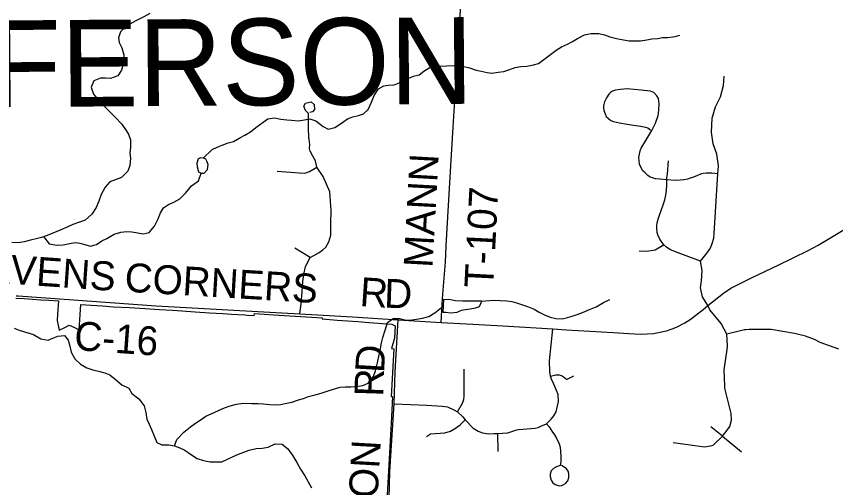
# Model space of a CAD drawing. Extents: x 114604 to 551442, y 316898 to 567001.
# Drawn here: x 248711 to 257210, y 405174 to 410066 of the extents above; entities that cross this region are included whole.
import ezdxf

# ---------------------------------------------------------------- set-up
doc = ezdxf.new("R2010")
doc.units = 0
for name, color, linetype in [('GE_P_Alignment_1000_Cardinal_Points', 7, 'Continuous'), ('GE_P_Alignment_100_Stations', 7, 'Continuous'), ('GE_P_Alignment_500_Bearings', 7, 'Continuous'), ('GE_P_Alignment_500_Stations', 7, 'Continuous'), ('MT_X_Edge_Line', 7, 'Continuous'), ('PM_P_Cells', 7, 'Continuous'), ('PM_P_CL_Double_Solid', 7, 'Continuous'), ('PM_P_Crosswalk', 7, 'Continuous')]:
    doc.layers.add(name, color=color, linetype=linetype)

msp = doc.modelspace()

# ---------------------------------------------------------------- linework, layer by layer
at = {"layer": 'GE_P_Alignment_1000_Cardinal_Points'}
for p, q in [((251759.7, 407563), (251601.2, 407660.9)), ((256036.6, 405708), (255916.3, 405805.8)), ((253709.2, 405550.2), (253704.2, 405734.4)), ((256036.6, 405708), (256234.4, 405547))]:
    msp.add_line(p, q, dxfattribs=at)
for points in [[(253118.1, 406889.6), (253128.5, 407082.4), (253136.7, 407183.2), (253147, 407308), (253163, 407514.2), (253170.9, 407682.8), (253195.7, 408102.4), (253219.7, 408514.2), (253243.2, 408916.9), (253276.5, 409470.4), (253292.3, 409734.7), (253326.4, 410224.8)], [(255807.2, 407523.2), (255878.7, 407612.1), (255900.5, 407644.3), (255915.3, 407671.4), (255930.1, 407708.5), (255945.7, 407762.6), (255950.6, 407811.5), (255989.8, 408431.8), (255995.1, 408514.6), (255978, 408634.9), (255938.9, 408743.8), (255921.9, 408864), (255931.1, 409009.7), (255963.1, 409126.9), (256015.5, 409229.9), (256047.5, 409347.1), (256053.7, 409444.6)], [(255303.4, 408882.9), (255342.9, 408957.4), (255368.4, 409036.6), (255376.9, 409093.7), (255380.4, 409160.7), (255372.1, 409212.7), (255355.9, 409242.5), (255323.6, 409274.3), (255290.5, 409288.1), (255191.4, 409301.3), (255048.3, 409312.3), (254979.3, 409307.8), (254925.4, 409300.4), (254895.4, 409291.2), (254875.5, 409276.1), (254858.7, 409256.9), (254833.9, 409219.7), (254812.2, 409180.6), (254803.5, 409138.5), (254802.7, 409118.5), (254805.9, 409087.5), (254818.1, 409055.6), (254831.3, 409026.7), (254878.7, 408986), (254906.7, 408975.2), (254968.8, 408961.7), (255047.9, 408948.3), (255113.1, 408935.7), (255189.1, 408926.3), (255239.2, 408917.6), (255262.2, 408909.8), (255289.4, 408889)], [(251746.7, 408802.2), (251740.8, 408913.3), (251741.6, 409059.3), (251712.2, 409088.3), (251691.8, 409133.8), (251711.6, 409166.7), (251768.1, 409178.1), (251800, 409149.7), (251803.3, 409099.9), (251781.6, 409076), (251756.1, 409066.7)], [(255989.8, 408431.8), (255925.8, 408437.5), (255894.8, 408438.3), (255866.8, 408437.1), (255835.8, 408433.9), (255806.8, 408426.7), (255776.9, 408413.5), (255737.1, 408397.2), (255701.1, 408386.9), (255675.2, 408377.7), (255636.2, 408369.5), (255596.3, 408365.2), (255547.3, 408362.8), (255459.7, 408370.1), (255385.2, 408374.6), (255340.1, 408381.3), (255310, 408390.1), (255285, 408397.9), (255261.9, 408412.7), (255232.7, 408440.5), (255211.5, 408462.4), (255191.3, 408492.2), (255177, 408533.1), (255171.7, 408567.1), (255169.5, 408600.1), (255175.2, 408636.2), (255182, 408671.2), (255192.8, 408697.3), (255230.4, 408759.6), (255303.4, 408882.9)], [(251652.6, 406976.6), (251664.7, 407082.3), (251676.5, 407210.2), (251683.1, 407314.2), (251691.7, 407387.3), (251709.5, 407469.4), (251759.7, 407563), (251796.1, 407583.3), (251850.6, 407614.7), (251888.7, 407644.2), (251922.5, 407670), (251952, 407725), (251973.4, 407794.5), (251972.5, 407914.9), (251977, 408050), (251963.1, 408244.1), (251892.3, 408403.4), (251829.6, 408499.7), (251813.4, 408567.6), (251786.8, 408615.5), (251758.2, 408665.4), (251751.9, 408695.4), (251756.3, 408735.1), (251747.2, 408792.9), (251746.7, 408802.2)], [(255807.2, 407523.2), (255630.9, 407589.3), (255547.6, 407622.7), (255491.5, 407647.3), (255457.3, 407669.1), (255425.9, 407696.8), (255385.6, 407754.5), (255364.3, 407799.4), (255360.1, 407821.4), (255355.8, 407864.3), (255356.6, 407895.4), (255360.4, 407923.4), (255369.1, 407962.4), (255382.8, 408001.6), (255422.1, 408109.9), (255438.7, 408160), (255445.5, 408193), (255451.2, 408232.1), (255457.7, 408307.1), (255459.7, 408370.1), (255460.2, 408394.6), (255465.5, 408428.6), (255477.3, 408566.8)], [(251417.4, 408458.4), (251645.7, 408443.6), (251702.3, 408438.5), (251751.4, 408457.1), (251829.6, 408499.7)], [(255425.9, 407696.8), (255413.9, 407685.3), (255339.2, 407639.2), (255252.7, 407624.8), (255172.8, 407628.2)], [(255883.6, 407063.6), (255830.1, 407155), (255807.8, 407246.5), (255818, 407320.2), (255824.6, 407427.8), (255807.2, 407523.2)], [(255523.5, 405642.9), (255825.7, 405601.2), (255848.6, 405598.5), (255869.5, 405600.6), (255887.8, 405602.6), (255911, 405606.8), (255926.4, 405612.4), (255938.3, 405616.2), (255947.2, 405622.8), (256036.6, 405708), (256086.4, 405769.2), (256111.1, 405808), (256129.2, 405874.1), (256125.6, 405942.6), (256061.5, 406207), (256059.7, 406231.1), (256052.6, 406396.8), (256084.4, 406606.8), (256088.7, 406645.5), (256081.8, 406765.3), (256054.4, 406819.2), (256024.4, 406878), (255906.8, 407021.2), (255883.6, 407063.6)], [(252629.3, 406045.4), (252969, 406031.2), (253126.9, 406019.3), (253184.4, 406014.2), (253249.6, 405983.1), (253288.8, 405961.1), (253341.1, 405909.5), (253366.1, 405876.9), (253448.3, 405792.1), (253502.9, 405758.8), (253548, 405742.2), (253607.4, 405732.9), (253664.3, 405734.1), (253704.2, 405734.4), (253753.7, 405738), (253811, 405743.2), (253881.7, 405767.3), (253898.5, 405773.1), (253922.1, 405778.9), (254094.1, 405790.2), (254125.5, 405799.5), (254153.6, 405812), (254209.6, 405837.2), (254258.7, 405886), (254285.9, 405920.6), (254312.4, 405962.1), (254334.5, 406067.1), (254331.2, 406141.9), (254314, 406183.6), (254288.5, 406246.4), (254262.3, 406298.4), (254253.5, 406332.6), (254243.9, 406380.6), (254243.1, 406489.3), (254275.1, 406820.9)], [(257244.4, 406610), (257050.2, 406678.9), (256992.1, 406712.4), (256896.6, 406746.5), (256782.9, 406775.2), (256541.5, 406816.4), (256311.9, 406816), (256279.1, 406812), (256265.5, 406810.3), (256235.8, 406806), (256081.8, 406765.3)], [(253288.8, 405961.1), (253338, 406049.1), (253351.7, 406087.4), (253358.1, 406123.1), (253356.1, 406405.2)], [(254253.5, 406332.6), (254306.1, 406343.4), (254340.5, 406344.3), (254365.3, 406339.3), (254387.9, 406325), (254404.4, 406309.7), (254418.9, 406297.2), (254494.1, 406335.3)], [(252966.1, 405704.6), (253008, 405733), (253157, 405743.1), (253216, 405759.5), (253268.2, 405790.8), (253316.8, 405826.8), (253366.1, 405876.9)], [(254209.6, 405837.2), (254238, 405804.8), (254274.4, 405748.8), (254285.4, 405732.4)], [(254285.4, 405732.4), (254311, 405694.2), (254343.8, 405629.7), (254353, 405593), (254359.3, 405500.4), (254358.2, 405443.3), (254354.2, 405404.9), (254315.1, 405388.9)], [(254315.1, 405388.9), (254284.7, 405373), (254260.5, 405347.5), (254249.4, 405315.2), (254247.8, 405289.1), (254258.6, 405249.9), (254277.1, 405223.9), (254299, 405207.5), (254343.5, 405193), (254368.7, 405195.8), (254408.7, 405217), (254433.7, 405245.1), (254441.3, 405277.4), (254442.7, 405321), (254435.6, 405346.2), (254417.2, 405368.7), (254393.5, 405385.1), (254365.5, 405402.3)]]:
    msp.add_lwpolyline(points, dxfattribs=at)
at = {"layer": 'GE_P_Alignment_100_Stations'}
msp.add_lwpolyline([(248705.6, 407141.9), (248791.8, 407136.1), (248878, 407130.3), (248963.7, 407124.5), (249048.8, 407118.8), (249147.1, 407112.1), (249139.1, 406975.1), (249135.2, 406908.5), (249153.6, 406807.1), (249214.8, 406837.6), (249258.4, 406859.3), (249305.8, 406838.6), (249363.9, 406810.4), (249380.5, 407075.6), (249485.4, 407068.3), (249604.5, 407060.1), (249714.5, 407052.4), (249883.7, 407043.2), (250046.6, 407034.3), (250195, 407024.1), (250330.4, 407014.8), (250428.6, 407008.1), (250564.9, 406999.2), (250713, 406989.5), (250853, 406980.3), (250942.6, 406974.8), (251079.5, 406966.5), (251105, 406964.9), (251179.4, 406960.4), (251180.5, 406980.4), (251280.6, 406974.5), (251380.4, 406968.6), (251883.5, 406936.4), (251882.8, 406924.6), (252037.7, 406912.1), (252253.4, 406897.7), (252366, 406887.1), (252606.1, 406871.2), (252640.3, 406854), (252633.2, 406726), (252602.1, 406617.6), (252627, 406616.2), (252599.3, 406119.7), (252613.8, 406119), (252602, 405908.8), (252535.3, 404726.9)], dxfattribs=at)
at = {"layer": 'GE_P_Alignment_500_Bearings'}
for points in [[(255065.1, 406774.5), (255127.9, 406770.5), (255194.8, 406768.7), (255254, 406768.8), (255319.2, 406773.7), (255372.1, 406783), (255457, 406802.8), (255513.7, 406820.7), (255559, 406839.8), (255646.8, 406884.8), (255702.5, 406919.5), (255758.5, 406962.9), (255835.2, 407024.8), (255883.6, 407063.6), (256045.9, 407193.6), (256124.3, 407245.4), (256343, 407353.6), (256613.6, 407484.7), (256925.9, 407636.6), (257029.7, 407691.5), (257202.2, 407796.4), (257350.6, 407884.3)], [(248709.6, 407165.8), (248730.8, 407164.8), (250160.6, 407061.3), (251652.6, 406976.6), (252198.7, 406945.7), (252673.4, 406916.3), (253118.1, 406889.6)], [(252385.7, 401546.6), (252388.2, 401599), (252443.9, 402657.7), (252513.4, 404004.4), (252578.9, 405061.3), (252586.2, 405339.7), (252629.3, 406045.4), (252642.3, 406375.9), (252673.4, 406916.3)], [(253118.1, 406889.6), (253445.5, 406870.3), (253758, 406853.6), (254275.1, 406820.9), (254420, 406812.5), (254903, 406784.6), (255065.1, 406774.5)]]:
    msp.add_lwpolyline(points, dxfattribs=at)
at = {"layer": 'MT_X_Edge_Line'}
for points in [[(250651, 408593.6), (250625, 408597.6), (250596.9, 408587.5), (250582.9, 408543.4), (250585, 408505.4), (250599.1, 408453.3), (250629.1, 408437.3), (250659.2, 408439.3), (250693.2, 408477.5), (250701.2, 408527.6), (250687.1, 408561.6), (250675.1, 408583.6)], [(250675.1, 408583.6), (250651, 408593.6)], [(253133.6, 406993.9), (253165.7, 406996), (253219.8, 406988), (253283.9, 406994.1), (253330, 407016.2), (253370, 407024.3), (253418.1, 407030.3), (253474.2, 407040.4), (253514.3, 407052.5), (253538.3, 407110.6), (253337.9, 407110.4), (253261.7, 407114.3), (253217.6, 407122.3), (253141.5, 407128.2)], [(253133.6, 406993.9), (253165.7, 406996), (253219.8, 406988), (253283.9, 406994.1), (253330, 407016.2), (253370, 407024.3), (253418.1, 407030.3), (253474.2, 407040.4), (253514.3, 407052.5), (253538.3, 407110.6), (253337.9, 407110.4), (253261.7, 407114.3), (253217.6, 407122.3), (253142.2, 407128.1)], [(253142.2, 407128.1), (253133.6, 406993.9)]]:
    msp.add_lwpolyline(points, dxfattribs=at)
at = {"layer": 'PM_P_Cells'}
for points in [[(250094.4, 410095.7), (250032.3, 410061.5), (249956.2, 410023.3), (249906.2, 409997.2), (249842.1, 409959.1), (249792, 409906.9), (249772, 409844.8), (249778.1, 409794.7), (249804.2, 409740.6), (249826.3, 409666.5), (249826.4, 409616.4), (249814.4, 409560.3), (249800.4, 409508.2), (249762.4, 409448), (249688.3, 409419.9), (249636.2, 409425.8), (249584.1, 409423.7), (249516, 409395.6), (249486, 409331.4), (249510.1, 409257.3), (249562.3, 409195.3), (249614.4, 409141.3)], [(250647.7, 408594.1), (250743.1, 408683.9), (250795.2, 408710), (250847.3, 408730.1), (250909.4, 408752.3), (250963.5, 408768.4), (251029.6, 408806.5), (251079.6, 408834.6), (251139.7, 408868.8), (251195.8, 408910.9), (251269.9, 408969.1), (251320, 409001.3), (251390.1, 409011.4), (251456.2, 408999.4), (251516.4, 408991.5), (251566.5, 408987.6), (251638.6, 408981.6), (251700.7, 408991.7), (251754.8, 409003.8), (251817, 408981.9), (251893.2, 408921.9), (251947.3, 408895.9), (252015.4, 408912), (252083.5, 408956.2), (252145.6, 409002.3), (252201.7, 409024.5), (252259.8, 409036.5), (252311.9, 409054.7), (252361.9, 409098.8), (252395.9, 409177), (252423.9, 409245.1), (252467.9, 409315.3), (252522, 409343.5), (252572.1, 409351.5), (252630.2, 409355.6), (252682.3, 409375.7), (252750.4, 409411.9), (252832.5, 409444.1), (252888.6, 409458.2), (252938.7, 409496.3), (252992.8, 409530.4), (253058.9, 409546.5), (253109, 409548.6), (253177.1, 409552.7), (253253.3, 409556.8), (253303.4, 409552.9), (253353.5, 409544.9), (253413.6, 409531), (253479.8, 409509), (253533.9, 409497.1), (253594, 409483.1), (253644.1, 409477.2), (253710.3, 409485.3), (253768.4, 409495.3), (253818.5, 409511.4), (253884.6, 409535.6), (253944.7, 409545.7), (254006.8, 409547.8), (254074.9, 409561.9), (254127, 409578), (254197.1, 409628.1), (254253.2, 409670.3), (254311.2, 409714.5), (254365.3, 409750.6), (254429.4, 409778.7), (254481.5, 409806.8), (254533.6, 409837), (254605.7, 409873.1), (254675.8, 409887.2), (254754, 409887.3), (254812.1, 409873.4), (254868.2, 409855.4), (254936.4, 409837.5), (255008.6, 409821.5), (255068.7, 409811.6), (255128.8, 409811.7), (255184.9, 409813.7), (255251, 409823.8), (255305.1, 409833.9), (255365.3, 409838), (255415.4, 409846.1), (255469.5, 409848.2), (255545.6, 409858.3), (255595.7, 409870.4)], [(249614.4, 409141.3), (249668.6, 409087.2), (249736.8, 409021.2), (249803, 408951.2), (249835.1, 408901.1), (249873.2, 408843), (249893.3, 408783), (249895.4, 408706.8), (249889.5, 408646.7), (249893.5, 408594.6), (249887.6, 408518.5), (249867.6, 408458.3), (249801.5, 408392.1), (249747.5, 408374), (249679.4, 408347.9), (249633.3, 408291.7), (249591.3, 408217.5), (249565.3, 408149.4), (249539.3, 408081.2), (249493.3, 408013), (249425.2, 407948.8), (249357.1, 407924.7), (249297, 407904.6), (249244.9, 407880.4), (249164.8, 407848.3), (249088.7, 407816.1), (249030.6, 407792), (248970.5, 407771.9), (248916.4, 407755.8), (248856.3, 407741.7), (248790.2, 407725.6), (248730.1, 407715.5), (248664, 407719.4)], [(248992.7, 407779.3), (249052.7, 407705.9), (249130.9, 407691.9), (249195, 407694), (249267.2, 407708.1), (249319.3, 407718.2), (249369.4, 407712.3), (249419.5, 407698.3), (249477.6, 407680.4), (249543.7, 407696.5), (249597.8, 407734.6), (249649.9, 407760.7), (249724, 407804.9), (249794.1, 407825.1), (249856.2, 407833.2), (249908.3, 407829.2), (249970.5, 407817.3), (250026.6, 407807.3), (250088.7, 407821.4), (250144.7, 407889.7), (250182.7, 407965.8), (250204.7, 408026), (250236.7, 408078.1), (250290.8, 408114.3), (250344.9, 408138.4), (250405, 408170.5), (250467, 408230.7), (250529.1, 408306.9), (250599.2, 408359.1), (250629.6, 408437.3)], [(253537.4, 407110.6), (253660.5, 407118.8), (253730.7, 407114.9), (253800.8, 407113), (253850.9, 407107), (253901, 407093.1), (253961.2, 407073.1), (254015.3, 407053.2), (254081.5, 407025.2), (254135.6, 406995.2), (254191.7, 406969.2), (254249.9, 406943.2), (254308, 406929.3), (254372.1, 406927.4), (254428.3, 406939.5), (254478.3, 406953.6), (254528.4, 406971.7), (254584.5, 406991.8), (254658.6, 407021.9), (254724.7, 407052), (254800.8, 407094.2), (254869, 407126.4)], [(250351.4, 405607.7), (250375.4, 405673.9), (250447.5, 405750.1), (250517.6, 405806.3), (250567.6, 405842.4), (250627.7, 405880.6), (250677.8, 405914.7), (250761.9, 405954.9), (250816, 405977), (250870.1, 406001.1), (250928.2, 406023.2), (250994.3, 406041.3), (251066.4, 406051.5), (251152.6, 406047.6), (251218.7, 406045.6), (251272.8, 406043.7), (251339, 406035.8), (251397.1, 406031.9), (251451.2, 406035.9), (251515.3, 406050.1), (251567.4, 406060.1), (251639.5, 406084.3), (251689.6, 406100.4), (251741.7, 406118.5), (251797.8, 406132.6), (251871.9, 406154.7), (251944, 406178.8), (252002.1, 406197), (252070.2, 406215.1), (252124.3, 406219.2), (252180.4, 406221.2), (252236.6, 406225.3), (252306.7, 406235.4), (252360.8, 406257.5), (252416.8, 406327.7), (252436.8, 406385.9), (252456.8, 406468.1), (252472.7, 406534.2), (252484.7, 406596.3), (252498.6, 406678.5), (252512.6, 406732.6), (252536.6, 406808.8), (252562.6, 406887), (252618.6, 406931.1), (252684.8, 406931.2), (252736.9, 406917.3), (252791, 406913.3), (252863.1, 406921.4), (252923.2, 406931.5), (252991.3, 406949.6), (253053.4, 406987.8), (253137.7, 407057.5)], [(248686.9, 406829.8), (248739, 406807.8), (248819.2, 406785.9), (248889.4, 406761.9), (248965.6, 406717.9), (249039.7, 406706), (249089.8, 406724.1), (249139.9, 406746.2), (249210, 406754.3), (249248.1, 406704.3), (249264.2, 406642.2), (249278.3, 406580.1), (249316.5, 406510), (249376.6, 406456), (249442.8, 406416), (249503, 406398), (249577.1, 406378.1), (249627.2, 406364.1), (249681.3, 406344.2), (249737.5, 406298.2), (249805.7, 406240.1), (249875.9, 406206.2), (249910, 406152.1), (249980.2, 406094.1), (250036.4, 406022), (250054.5, 405953.9), (250064.6, 405885.8), (250088.7, 405833.8), (250112.8, 405775.7), (250144.9, 405699.6), (250167, 405643.5), (250221.2, 405617.5), (250291.3, 405619.6), (250351.4, 405607.7), (250405.5, 405587.7), (250457.7, 405561.8), (250515.8, 405519.8), (250588, 405475.8), (250652.2, 405455.8), (250720.3, 405441.9), (250842.6, 405442), (250894.6, 405466.2), (250960.8, 405496.3), (251016.8, 405522.4), (251070.9, 405542.5), (251127, 405562.6), (251197.1, 405580.8), (251261.3, 405582.9), (251323.4, 405593), (251397.5, 405627.1), (251469.6, 405625.2), (251525.8, 405575.2), (251578, 405503.1), (251622.1, 405433), (251658.3, 405367), (251702.4, 405296.9), (251738.6, 405234.8), (251772.7, 405172.8)]]:
    msp.add_lwpolyline(points, dxfattribs=at)

# ---------------------------------------------------------------- texts
at = {"layer": 'GE_P_Alignment_500_Stations'}
msp.add_text('JEFFERSON', height=900.05, rotation=0.41497, dxfattribs=at).set_placement((246301.3, 409107.3))
at = {"layer": 'PM_P_CL_Double_Solid'}
for s, height, rotation, p in [('HAVENS', 300.02, 356.02912, (248086.3, 407328.9)), ('CORNERS', 300.02, 356.56368, (249827.7, 407209.3)), ('R', 300, 356.21188, (252267.5, 407060)), ('D', 300, 357.85538, (252522.6, 407043.2)), ('C-16', 300.02, 355.96498, (249304.1, 406603.6)), ('D', 300, 86.77356, (252524.8, 406360.3)), ('R', 300, 88.21715, (252517.2, 406116)), ('STATION', 300.02, 86.71555, (252392.4, 403922.9))]:
    msp.add_text(s, height=height, rotation=rotation, dxfattribs=at).set_placement(p)
at = {"layer": 'PM_P_Crosswalk'}
for s, rotation, p in [('MANN', 86.82766, (253027.7, 407451.9)), ('T-107', 87.08064, (253657.7, 407241.8))]:
    msp.add_text(s, height=300.02, rotation=rotation, dxfattribs=at).set_placement(p)

doc.saveas('drawing.dxf')
